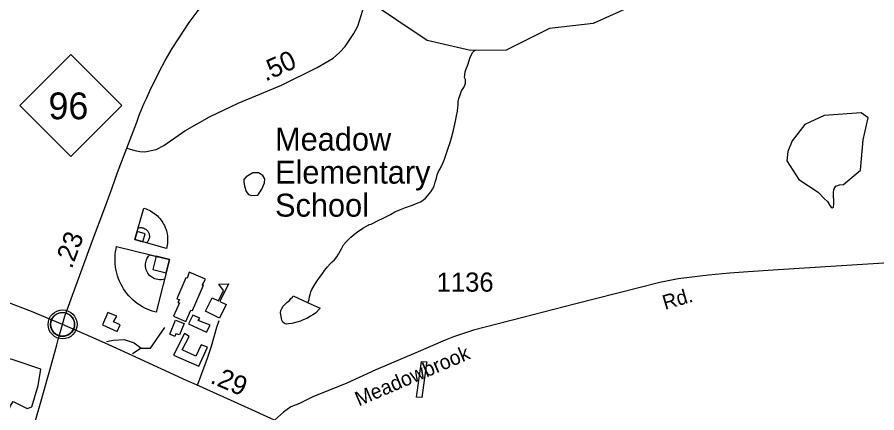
# Model space of a CAD drawing. Extents: x 2082433 to 2279600, y 546599 to 755198.
# Drawn here: x 2162022 to 2167630, y 571406 to 573990 of the extents above; entities that cross this region are included whole.
import ezdxf

# ---------------------------------------------------------------- set-up
doc = ezdxf.new("R2010")
doc.units = 0
for name, color, linetype in [('Exist Civil Demographics Community CELL', 7, 'Continuous'), ('Exist Cultural Educational Facility Elementary CELL', 7, 'Continuous'), ('Exist Cultural Educational Facility Elementary Label', 7, 'Continuous'), ('Exist Cultural Educational Facility High Footprint', 7, 'Continuous'), ('Exist Cultural Recreational Baseball or SoftBall Diamond CELL', 7, 'Continuous'), ('Exist Hydrographic Creek Single Shore', 7, 'Continuous'), ('Exist Hydrographic Misc Water Feature', 7, 'Continuous'), ('Exist Hydrographic Pond Under 1500 Sq Ft', 7, 'Continuous'), ('Exist Road Non-System Type 51', 7, 'Continuous'), ('Exist Road Primary NC Attributed', 7, 'Continuous'), ('Exist Road Primary NC Service Mileage Hundredths English Label', 7, 'Continuous'), ('Exist Road Primary NC Shield CELL', 7, 'Continuous'), ('Exist Road Primary NC Shield Number Label', 7, 'Continuous'), ('Exist Road Secondary Mileage Hundredths English Label', 7, 'Continuous'), ('Exist Road Secondary Type 51 Attributed', 7, 'Continuous'), ('Exist Road Secondary Type 51 Label', 7, 'Continuous'), ('Exist Road Secondary Type 51 Number Label', 7, 'Continuous')]:
    doc.layers.add(name, color=color, linetype=linetype)

msp = doc.modelspace()

# ---------------------------------------------------------------- linework, layer by layer
at = {"layer": 'Exist Civil Demographics Community CELL'}
msp.add_lwpolyline([(2162240.6, 571995.8), (2162241.6, 572001.4), (2162243.3, 572008), (2162246.2, 572015.2), (2162249.2, 572020.9), (2162252.5, 572026.6), (2162256.3, 572031.7), (2162260.2, 572036.1), (2162264.8, 572040.7), (2162270.4, 572045.3), (2162275.8, 572049), (2162280.7, 572051.8), (2162285.7, 572054.3), (2162291.2, 572056.6), (2162296.8, 572058.4), (2162301.1, 572059.6), (2162306, 572060.3), (2162310.1, 572061), (2162316.5, 572061.3), (2162320.9, 572061.2), (2162326.6, 572060.9), (2162331.5, 572060.2), (2162336.4, 572059.2), (2162341.4, 572057.8), (2162346.6, 572055.9), (2162353.2, 572052.9), (2162359.5, 572049.4), (2162364.5, 572045.9), (2162369.7, 572041.9), (2162373, 572038.7), (2162377.1, 572034.4), (2162381, 572029.7), (2162384.1, 572025.1), (2162387.2, 572020.1), (2162389.7, 572014.9), (2162391.7, 572009.9), (2162393.3, 572004.9), (2162394.5, 572000.3), (2162395.6, 571994.2), (2162396.3, 571989.5), (2162396.5, 571983.5), (2162396.3, 571977.7), (2162395.8, 571972.1), (2162394.8, 571966.6), (2162393.2, 571960.4), (2162391.3, 571954.6), (2162389, 571949.5), (2162385.9, 571943.5), (2162382.6, 571938.2), (2162379.1, 571933.5), (2162374.9, 571928.7), (2162369.6, 571923.8), (2162364.6, 571919.7), (2162359.6, 571916.2), (2162355.2, 571913.7), (2162348.4, 571910.5), (2162341.3, 571907.8), (2162335.3, 571906.3), (2162328.7, 571905), (2162324.3, 571904.5), (2162319.8, 571904.3), (2162314.2, 571904.3), (2162310, 571904.7), (2162304.3, 571905.4), (2162298.4, 571906.7), (2162293.8, 571908), (2162288.6, 571909.9), (2162284.1, 571911.9), (2162280.1, 571914.1), (2162273.3, 571918.2), (2162267.7, 571922.5), (2162262.8, 571927), (2162258.4, 571931.8), (2162255.2, 571935.8), (2162252.2, 571940), (2162248.1, 571947.1), (2162246.4, 571950.6), (2162244.7, 571954.6), (2162242.1, 571962.8), (2162240.6, 571969.9), (2162239.9, 571975), (2162239.5, 571981.3), (2162239.5, 571986), (2162240, 571992.5)], close=True, dxfattribs=at)
for centre, radius in [((2162318.2, 571983.4), 94.3), ((2162317.9, 571983.6), 76.7)]:
    msp.add_circle(centre, radius, dxfattribs=at)
at = {"layer": 'Exist Cultural Educational Facility Elementary CELL'}
msp.add_lwpolyline([(2163251.2, 572068.8), (2163293.9, 572157), (2163335.4, 572136.9), (2163368.1, 572204.4), (2163336.4, 572246.8), (2163400.1, 572248.3), (2163344, 572132.7), (2163385.4, 572112.6), (2163342.7, 572024.5)], close=True, dxfattribs=at)
at = {"layer": 'Exist Cultural Educational Facility High Footprint'}
for points in [[(2163144.7, 572324.1), (2163131.9, 572285.7), (2163121.7, 572288.3), (2163062.9, 572150.1), (2163080.8, 572144.9), (2163070.6, 572127), (2163080.8, 572124.5), (2163042.4, 572037.4), (2163121.7, 572001.6), (2163155, 572075.8), (2163165.2, 572073.3), (2163236.8, 572239.6), (2163229.1, 572239.6), (2163249.6, 572278)], [(2162612.8, 572060.5), (2162579.5, 571981.1), (2162674.1, 571937.6), (2162694.6, 571981.1), (2162651.1, 571999.1), (2162671.6, 572037.4)], [(2163167.7, 572042.6), (2163139.6, 571986.3), (2163257.3, 571932.5), (2163280.3, 571978.6), (2163203.6, 572009.3), (2163213.8, 572024.6)], [(2163055.2, 572011.9), (2163111.5, 571988.8), (2163080.8, 571914.6), (2163057.8, 571922.3), (2163050.1, 571904.4), (2163016.8, 571919.7)], [(2163114, 571924.8), (2163042.4, 571781.5), (2163206.1, 571709.8), (2163262.4, 571835.2), (2163221.5, 571850.6), (2163188.2, 571776.4), (2163098.7, 571817.3), (2163144.7, 571904.4)]]:
    msp.add_lwpolyline(points, close=True, dxfattribs=at)
at = {"layer": 'Exist Cultural Recreational Baseball or SoftBall Diamond CELL'}
for points in [[(2162790, 572537.4), (2162847.5, 572742.5), (2162853.6, 572740.7), (2162863.8, 572737.3), (2162872.9, 572733.6), (2162882.6, 572729.2), (2162891.5, 572724.7), (2162901.3, 572718.9), (2162911, 572712.8), (2162920.7, 572705.6), (2162929.2, 572698.6), (2162936.5, 572692.1), (2162944.5, 572683.9), (2162953, 572674.5), (2162960.6, 572664.9), (2162966.5, 572656.5), (2162973, 572646.5), (2162977.3, 572639), (2162982, 572629.7), (2162987.7, 572616.9), (2162991.4, 572607), (2162995.2, 572594.9), (2162997.8, 572584.4), (2162999.8, 572574.3), (2163001.7, 572561.8), (2163002.8, 572547.1), (2163003.1, 572536.1), (2163002.4, 572522.1), (2163001.5, 572511.8), (2162999.8, 572500.9), (2162997.6, 572489.1), (2162995.1, 572479.9)], [(2162790, 572537.4), (2162811.2, 572613.1), (2162816.8, 572614.6), (2162823.5, 572615.5), (2162831, 572615.4), (2162837.6, 572614.6), (2162843.7, 572613.2), (2162849.2, 572611.2), (2162855.1, 572608.5), (2162860.6, 572604.9), (2162865.1, 572601.3), (2162869.4, 572597.2), (2162873.2, 572592.6), (2162875.8, 572588.7), (2162878.7, 572583.4), (2162880.8, 572578.3), (2162882, 572575.3), (2162883.7, 572567.9), (2162884.2, 572562.3), (2162884.5, 572556.4), (2162884, 572551.1), (2162883, 572546.2), (2162881.5, 572540.5), (2162879.6, 572535.3), (2162876.9, 572529.9), (2162874.1, 572525.8), (2162871.1, 572521.7), (2162868.1, 572518.5), (2162865.6, 572516.1)], [(2162790, 572537.4), (2162842, 572522.8), (2162856.6, 572574.8), (2162804.6, 572589.4)], [(2163015.3, 572406.7), (2162929.3, 572062.3), (2162919.1, 572064.9), (2162901.9, 572070.2), (2162886.6, 572075.9), (2162870.3, 572082.8), (2162855.2, 572089.9), (2162838.5, 572099), (2162822, 572108.7), (2162805.5, 572120.3), (2162791.1, 572131.4), (2162778.7, 572142), (2162764.8, 572155.3), (2162750.2, 572170.6), (2162737.2, 572186.1), (2162726.9, 572199.8), (2162715.7, 572216.2), (2162708, 572228.6), (2162699.8, 572243.8), (2162689.7, 572264.8), (2162683, 572281.1), (2162676.2, 572301.1), (2162671.3, 572318.4), (2162667.6, 572335.1), (2162663.7, 572355.9), (2162661.3, 572380.3), (2162660.1, 572398.6), (2162660.6, 572422.1), (2162661.7, 572439.2), (2162663.9, 572457.4), (2162667.1, 572477.2), (2162670.8, 572492.7)], [(2163015.3, 572406.7), (2162983.6, 572279.6), (2162974.3, 572276.8), (2162963.2, 572275.1), (2162950.6, 572274.8), (2162939.6, 572275.8), (2162929.5, 572278), (2162920.1, 572281), (2162910.2, 572285.2), (2162900.8, 572290.9), (2162893.2, 572296.8), (2162885.8, 572303.3), (2162879.2, 572310.9), (2162874.8, 572317.2), (2162869.7, 572325.8), (2162866, 572334.3), (2162863.8, 572339.2), (2162860.6, 572351.4), (2162859.4, 572360.7), (2162858.7, 572370.6), (2162859.3, 572379.4), (2162860.7, 572387.7), (2162862.9, 572397.2), (2162865.9, 572406), (2162870.1, 572415), (2162874.5, 572422), (2162879.3, 572429), (2162884.2, 572434.5), (2162888.2, 572438.6)], [(2163015.3, 572406.7), (2162928, 572428.5), (2162906.2, 572341.2), (2162993.5, 572319.4)]]:
    msp.add_lwpolyline(points, close=True, dxfattribs=at)
at = {"layer": 'Exist Hydrographic Creek Single Shore'}
msp.add_lwpolyline([(2166011.6, 574052.8), (2165778.5, 573949.3), (2165495.5, 573915.7), (2165212.5, 573773.7), (2164979.6, 573771.9), (2164696.4, 573836.6), (2163911.7, 574367.2)], dxfattribs=at)
at = {"layer": 'Exist Hydrographic Misc Water Feature'}
for points in [[(2163919.8, 572124.7), (2163921.6, 572133), (2163925.7, 572144.9), (2163929.6, 572163), (2163933.5, 572179), (2163937.8, 572197), (2163945.2, 572210.9), (2163951.5, 572223), (2163963.4, 572243.1), (2163979.2, 572267), (2163994.8, 572289), (2164014.9, 572317.2), (2164026.8, 572335.3), (2164046.5, 572359.4), (2164064.3, 572379.5), (2164076.4, 572391.4), (2164092.4, 572405.6), (2164106.2, 572423.8), (2164118, 572441.9), (2164129.9, 572462), (2164140, 572482), (2164149.8, 572502), (2164167.5, 572522), (2164181.8, 572536.1), (2164199.2, 572552.1), (2164225.5, 572574.5), (2164243.1, 572588.5), (2164263.4, 572602.4), (2164281.3, 572614.8), (2164297.1, 572622.9), (2164311, 572630.9), (2164319, 572635), (2164330.7, 572638.9), (2164349.1, 572647.1), (2164369, 572657), (2164418.4, 572681.2), (2164456.4, 572701.4), (2164486.1, 572717.6), (2164522.4, 572734), (2164554.2, 572746.2), (2164594.2, 572760.5), (2164620.4, 572770.3), (2164652, 572784.5), (2164671.9, 572796.9), (2164685.8, 572808.6), (2164699.6, 572822.8), (2164709.6, 572837.1), (2164719.7, 572848.9), (2164731.4, 572867.1), (2164741.4, 572887), (2164749.2, 572913.1), (2164757.2, 572939), (2164762.7, 572959.2), (2164771.1, 572981.1), (2164780.6, 572999.1), (2164800.3, 573041.6), (2164808.7, 573063.4), (2164820.4, 573095.3), (2164833.9, 573133.4), (2164845.8, 573171.8), (2164855.4, 573201.5), (2164869.4, 573251.8), (2164880.6, 573309.6), (2164888.8, 573345.7), (2164894.6, 573375.7), (2164896.4, 573401.8), (2164898.3, 573415.6), (2164899.9, 573437.7), (2164904, 573457.8), (2164911.8, 573481.7), (2164920.2, 573508.1), (2164935.6, 573530.1), (2164941.7, 573546.2), (2164947.5, 573557.8), (2164945.6, 573582.1), (2164941.1, 573596.1), (2164943.4, 573614.1), (2164945.4, 573632), (2164951, 573652.2), (2164961.2, 573677.9), (2164970.4, 573706), (2164976.8, 573728.2), (2164986.2, 573744.2), (2164992.4, 573758.3), (2165002.4, 573770.2), (2165010.4, 573774.2)], [(2163919.8, 572124.7), (2163998.1, 572089.4), (2163968.6, 572057), (2163950.3, 572045.1), (2163936.2, 572037.1), (2163912.6, 572022.8), (2163888.4, 572012.7), (2163870.5, 572004.4), (2163814.6, 571988.2), (2163793, 571986.1), (2163778.9, 571985.8), (2163766.6, 571990.2), (2163754.7, 571998), (2163748.5, 572012), (2163744.4, 572034.1), (2163740.3, 572059.8), (2163742.6, 572073.6), (2163747.9, 572087.8), (2163756.1, 572102), (2163782, 572126.1), (2163798, 572140.3), (2163808, 572152.2), (2163817.6, 572162.1), (2163821.5, 572170.4), (2163919.8, 572124.7)]]:
    msp.add_lwpolyline(points, dxfattribs=at)
at = {"layer": 'Exist Hydrographic Pond Under 1500 Sq Ft'}
msp.add_lwpolyline([(2167286.5, 573348.4), (2167159.8, 573287.8), (2167077.1, 573183.2), (2167049.6, 573111.7), (2167044.1, 573051.1), (2167121.2, 572930), (2167248, 572847.4), (2167287.9, 572802.7), (2167308.6, 572786.9), (2167324.6, 572760.3), (2167331.4, 572748.5), (2167338.1, 572745.1), (2167347.1, 572748.3), (2167350.6, 572771.6), (2167347.1, 572841.9), (2167350, 572863.6), (2167363.7, 572886), (2167387.3, 572894.1), (2167413.3, 572897), (2167523.5, 572990.5), (2167540, 573188.7), (2167573.1, 573331.9), (2167529, 573364.9)], close=True, dxfattribs=at)
for points in [[(2163560.3, 572973.7), (2163515.2, 572947.3), (2163500.7, 572930.5), (2163499.6, 572916), (2163503.9, 572886.9), (2163515.2, 572850.2), (2163532, 572832.3), (2163551, 572824.5), (2163590.8, 572828.2), (2163618, 572866.9), (2163635.5, 572908), (2163637, 572935), (2163623.6, 572955.1), (2163595.6, 572974.1), (2163560.3, 572973.7)], [(2162175.1, 571690.7), (2161995.9, 571752.4), (2161917, 571771.5), (2161871.6, 571764.4), (2161830.9, 571723.8), (2161772.8, 571650.6), (2161677.9, 571523), (2161665.9, 571499.1), (2161682.6, 571460.9), (2161772.8, 571369.2), (2161890.7, 571319.9), (2161938.5, 571346.2), (2161979.2, 571451.4), (2161995.9, 571480), (2162027, 571465.7), (2162086.8, 571434.6), (2162117.9, 571444.2), (2162158.6, 571585.2), (2162175.1, 571690.7)], [(2164692.9, 571730.9), (2164662.3, 571506.3), (2164626.2, 571508.6), (2164659.2, 571740.4), (2164695.1, 571738.7), (2164692.9, 571730.9)]]:
    msp.add_lwpolyline(points, dxfattribs=at)
at = {"layer": 'Exist Road Non-System Type 51'}
for p, q in [((2162891.5, 571827.6), (2162986.2, 571963.2)), ((2162830.1, 571827.6), (2162773.9, 571791.7)), ((2162830.1, 571827.6), (2162891.5, 571827.6))]:
    msp.add_line(p, q, dxfattribs=at)
for points in [[(2163198.7, 571585.6), (2163262.4, 571763.6), (2163290.5, 571840.4), (2163323.8, 571965.8), (2163339.1, 572009.3)], [(2162605.1, 571871.1), (2162648.6, 571881.3), (2162720.2, 571883.9), (2162784.1, 571863.4), (2162830.1, 571827.6)]]:
    msp.add_lwpolyline(points, dxfattribs=at)
at = {"layer": 'Exist Road Primary NC Attributed'}
for points in [[(2162737.1, 573133.5), (2162802, 573304.8), (2162818.5, 573350.3), (2162850.2, 573427.6), (2162866.1, 573458.6), (2162886.2, 573508.6), (2162950, 573636.6), (2162987.5, 573706.8), (2163032.9, 573784.3), (2163110.6, 573905.4), (2163144.9, 573954.6), (2163195.8, 574024.3), (2163285, 574136.6), (2163334.6, 574195.2), (2163481.4, 574354.3), (2163669.2, 574552.1), (2163719.5, 574604.6), (2163873, 574765.6), (2164010.4, 574899.8), (2164153.2, 575059.3)], [(2162318.2, 571983.4), (2162332.7, 572036.9), (2162481.2, 572442.6), (2162513.8, 572530.3), (2162592.8, 572744.5), (2162640.9, 572874.6), (2162677.1, 572974.7), (2162737.1, 573133.5)], [(2162318.2, 571983.4), (2162116.3, 572067.5), (2161794.6, 572189.2), (2161543.2, 572289.3), (2161445.2, 572326.6), (2161119.6, 572452), (2160855.5, 572546.7), (2160709.1, 572602.5), (2160631.6, 572634.1), (2160561.3, 572663.8), (2160441.4, 572721.3), (2160315.7, 572787.6), (2160287.1, 572804), (2160181.3, 572868), (2160053.1, 572956.2)], [(2161900.6, 570530.9), (2161925.3, 570613), (2161972.6, 570775.9), (2162033.8, 570983.3), (2162077, 571136.3), (2162126.1, 571304.1), (2162173.4, 571469), (2162250.1, 571739), (2162281.3, 571850), (2162290.2, 571883.9), (2162318.2, 571983.4)], [(2163699.6, 571357.5), (2163504.3, 571447.5), (2163191.5, 571588.9), (2163131.4, 571615.9), (2162771, 571780.5), (2162595.7, 571860), (2162502.8, 571902.3), (2162318.2, 571983.4)]]:
    msp.add_lwpolyline(points, dxfattribs=at)
at = {"layer": 'Exist Road Primary NC Shield CELL'}
msp.add_lwpolyline([(2162038.8, 573412.7), (2162371.8, 573745.7), (2162704.8, 573412.7), (2162371.8, 573079.7)], close=True, dxfattribs=at)
at = {"layer": 'Exist Road Secondary Type 51 Attributed'}
for points in [[(2162737.1, 573133.5), (2162789.6, 573120), (2162822.6, 573112.4), (2162855.2, 573109.3), (2162927.6, 573124.6), (2162978.4, 573151.1), (2163114.8, 573248.3), (2163276, 573338.8), (2163462.7, 573427.2), (2163745.4, 573545.4), (2163979.6, 573661.3), (2164082.5, 573723), (2164125.5, 573759.5), (2164161.6, 573797.9), (2164218.6, 573882.1), (2164243.9, 573931.7), (2164277.6, 574036.5), (2164314.1, 574157.1), (2164414.2, 574532.3), (2164478.2, 574780.1)], [(2167742.5, 572386.8), (2166985.6, 572339), (2166791.1, 572325.7), (2166669.7, 572317.9), (2166532.7, 572305.4), (2166333.7, 572282), (2166214.2, 572256.4), (2165940.9, 572188), (2165657.5, 572114.9), (2165320.4, 572028.5), (2164998.7, 571945.9), (2164867.8, 571903.2), (2164813.7, 571880.4), (2164623, 571797.8), (2164362.1, 571686.8), (2164172.9, 571599.8), (2163950.4, 571510.2), (2163863.4, 571466.7), (2163806.4, 571445.7), (2163759.9, 571410.7), (2163699.6, 571357.5)]]:
    msp.add_lwpolyline(points, dxfattribs=at)

# ---------------------------------------------------------------- texts
at = {"layer": 'Exist Cultural Educational Facility Elementary Label'}
for s, p in [('Meadow', (2163703.8, 573118.2)), ('Elementary', (2163703.8, 572902.6)), ('School', (2163703.8, 572687))]:
    msp.add_text(s, height=150, dxfattribs=at).set_placement(p)
at = {"layer": 'Exist Road Primary NC Service Mileage Hundredths English Label'}
msp.add_text('.23', height=125, rotation=69.6469, dxfattribs=at).set_placement((2162377.2, 572341.7))
at = {"layer": 'Exist Road Primary NC Shield Number Label'}
msp.add_text('96', height=175, dxfattribs=at).set_placement((2162225.9, 573323))
at = {"layer": 'Exist Road Secondary Mileage Hundredths English Label'}
for s, rotation, p in [('.50', 24.3751, (2163642.6, 573568.5)), ('.29', 337.0521, (2163275, 571603.3))]:
    msp.add_text(s, height=125, rotation=rotation, dxfattribs=at).set_placement(p)
at = {"layer": 'Exist Road Secondary Type 51 Label'}
for s, rotation, p in [('Rd.', 16.3897, (2166248, 572078)), ('Meadowbrook', 23.1601, (2164250.9, 571447.2))]:
    msp.add_text(s, height=95, rotation=rotation, dxfattribs=at).set_placement(p)
at = {"layer": 'Exist Road Secondary Type 51 Number Label'}
msp.add_text('1136', height=125, dxfattribs=at).set_placement((2164758.3, 572197.1))

doc.saveas('drawing.dxf')
